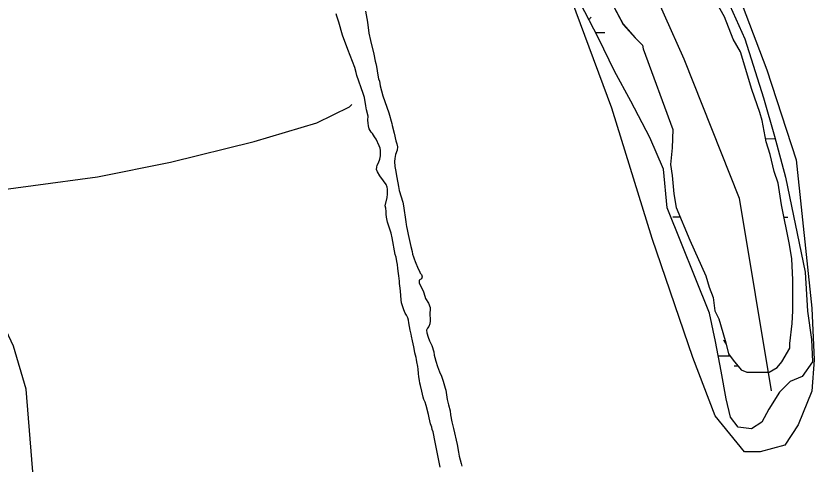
# Model space of a CAD drawing. Extents: x 3161665 to 3199565, y 885729 to 911164.
# Drawn here: x 3169703 to 3170925, y 901525 to 902211 of the extents above; entities that cross this region are included whole.
import ezdxf

# ---------------------------------------------------------------- set-up
doc = ezdxf.new("R2010")
doc.units = 0
for name, color, linetype in [('V-SITE-VEGE', 7, 'Continuous'), ('V-TOPO-SHOR', 7, 'Continuous'), ('V-WETL-SWMP', 7, 'Continuous')]:
    doc.layers.add(name, color=color, linetype=linetype)

msp = doc.modelspace()

# ---------------------------------------------------------------- linework, layer by layer
at = {"layer": 'V-SITE-VEGE'}
msp.add_lwpolyline([(3170815.200000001, 902228.1189999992), (3170853.039000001, 902128.3099999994), (3170897.761000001, 901990.6409999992), (3170921.842000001, 901763.4889999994), (3170925.280000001, 901684.3319999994), (3170921.842000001, 901636.1459999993), (3170901.200000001, 901584.5229999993), (3170880.560000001, 901553.5469999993), (3170842.719000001, 901543.2229999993), (3170818.641000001, 901543.2229999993), (3170773.921000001, 901598.2889999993), (3170739.520000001, 901687.7719999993), (3170677.599000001, 901870.1819999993), (3170615.680000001, 902069.7999999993), (3170526.240000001, 902310.7189999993), (3170484.958000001, 902413.9689999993), (3170440.238000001, 902455.2709999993), (3170398.959000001, 902493.1279999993), (3170402.399000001, 902524.1039999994), (3170436.799000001, 902517.2209999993), (3170481.520000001, 902506.8949999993), (3170574.396000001, 902472.4779999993), (3170670.720000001, 902431.1779999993), (3170705.120000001, 902393.3189999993)], close=True, dxfattribs=at)
msp.add_lwpolyline([(3170618.3940000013, 902226.1339999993), (3170633.102000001, 902198.1009999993), (3170651.452000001, 902177.3999999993), (3170662.462000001, 902166.4429999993), (3170663.695000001, 902160.3439999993), (3170709.130000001, 902037.1999999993), (3170707.975000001, 902009.1299999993), (3170705.593000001, 901983.4999999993), (3170708.073000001, 901966.4209999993), (3170710.578000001, 901938.3599999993), (3170714.285000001, 901917.6239999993), (3170735.148000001, 901867.6399999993), (3170759.681000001, 901812.7819999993), (3170764.600000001, 901795.7079999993), (3170770.738000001, 901779.8609999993), (3170773.226000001, 901759.1229999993), (3170779.356000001, 901746.9329999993), (3170785.506000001, 901726.2029999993), (3170790.423000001, 901710.3499999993), (3170794.1240000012, 901693.2779999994), (3170801.468000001, 901683.5289999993), (3170813.703000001, 901668.9139999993), (3170822.256000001, 901665.2729999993), (3170856.422000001, 901665.3509999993), (3170868.610000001, 901672.7009999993), (3170875.9110000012, 901681.2599999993), (3170888.066000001, 901702.0329999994), (3170888.050000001, 901709.3539999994), (3170891.640000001, 901739.8699999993), (3170892.813000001, 901759.3969999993), (3170892.705000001, 901806.9889999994), (3170891.410000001, 901838.7119999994), (3170887.699000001, 901860.6709999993), (3170875.356000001, 901921.6559999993), (3170870.400000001, 901954.5919999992), (3170864.256000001, 901972.8829999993), (3170858.096000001, 901998.4929999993), (3170851.950000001, 902018.0039999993), (3170845.771000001, 902050.9379999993), (3170842.082000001, 902063.1319999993), (3170829.798000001, 902098.4929999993), (3170812.583000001, 902155.8059999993), (3170801.554000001, 902175.3049999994), (3170788.052000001, 902209.4389999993), (3170757.420000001, 902264.2839999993)], dxfattribs=at)
at = {"layer": 'V-TOPO-SHOR'}
for points in [[(3170511.9836692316, 902496.0554183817), (3170665.5787870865, 902280.5805333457), (3170725.703383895, 902145.3879481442), (3170810.535534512, 901931.9481757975), (3170859.6459499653, 901636.8398263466)], [(3169622.6181845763, 899947.749467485), (3169674.423685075, 900070.2562394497), (3169742.398889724, 900272.6974556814), (3169763.8803690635, 900343.7346697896), (3169774.808611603, 900464.5541846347), (3169778.636257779, 900588.94352921), (3169777.0427520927, 900672.4712410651), (3169770.3484119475, 900860.8597043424), (3169748.164065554, 901278.5295140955), (3169718.746308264, 901639.3476772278), (3169699.342717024, 901705.143429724), (3169676.3458581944, 901753.1759723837), (3169655.169071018, 901820.7527334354), (3169641.0616297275, 901870.542846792), (3169628.782072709, 901943.4313830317), (3169611.2454288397, 902050.096580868), (3169567.103033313, 902179.9227025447), (3169561.963135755, 902267.0124315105), (3169565.6423421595, 902323.8718907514)], [(3170238.797000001, 902073.1119999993), (3170236.771000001, 902085.8359999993), (3170235.010000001, 902092.3219999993), (3170225.214000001, 902119.5069999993), (3170224.207000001, 902124.4979999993), (3170222.194000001, 902131.7319999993), (3170211.399000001, 902159.6639999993), (3170203.362000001, 902181.6129999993), (3170197.826000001, 902201.5689999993), (3170194.562000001, 902210.5469999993), (3170193.554000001, 902214.2889999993)], [(3170238.225000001, 902218.3809999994), (3170241.506000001, 902201.6649999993), (3170243.792000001, 902184.4469999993), (3170246.063000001, 902173.2199999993), (3170251.351000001, 902152.2629999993), (3170253.372000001, 902141.5359999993), (3170254.378000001, 902138.0439999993), (3170255.388000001, 902133.5519999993), (3170257.413000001, 902120.0789999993), (3170258.425000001, 902114.8399999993), (3170259.680000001, 902110.8479999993), (3170260.694000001, 902104.1099999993), (3170264.972000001, 902088.6459999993), (3170274.264000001, 902062.4559999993), (3170279.044000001, 902046.2419999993), (3170279.550000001, 902043.2499999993), (3170282.323000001, 902031.2729999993), (3170285.094000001, 902019.5479999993), (3170286.351000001, 902015.0569999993), (3170287.361000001, 902010.5679999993), (3170286.871000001, 902005.5749999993), (3170284.641000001, 901998.5789999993), (3170283.406000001, 901992.5869999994), (3170282.917000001, 901987.8429999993), (3170283.433000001, 901980.6059999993), (3170284.443000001, 901975.1169999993), (3170286.216000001, 901963.3879999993), (3170288.991000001, 901949.9159999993), (3170290.005000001, 901943.6779999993), (3170295.537000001, 901925.7189999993), (3170296.796000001, 901919.9809999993), (3170300.095000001, 901895.7759999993), (3170300.853000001, 901891.2839999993), (3170301.109000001, 901888.2899999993), (3170302.119000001, 901884.0489999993), (3170303.632000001, 901876.0659999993), (3170307.667000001, 901857.8529999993), (3170309.680000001, 901850.3689999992), (3170310.690000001, 901845.8779999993), (3170311.945000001, 901842.1359999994), (3170313.201000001, 901839.1439999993), (3170314.458000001, 901834.9049999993), (3170319.226000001, 901823.4319999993), (3170320.981000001, 901820.1919999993), (3170322.234000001, 901817.1999999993), (3170323.987000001, 901814.7079999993), (3170325.493000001, 901811.4659999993), (3170324.252000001, 901808.4669999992), (3170320.762000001, 901806.2119999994), (3170320.770000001, 901801.9709999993), (3170327.041000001, 901788.5049999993), (3170329.304000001, 901781.7719999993), (3170330.310000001, 901778.0299999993), (3170334.817000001, 901770.7999999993), (3170337.328000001, 901764.3159999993), (3170337.336000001, 901760.5729999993), (3170336.849000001, 901756.0769999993), (3170336.8570000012, 901751.8339999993), (3170337.365000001, 901748.5919999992), (3170337.623000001, 901744.0989999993), (3170337.136000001, 901739.3549999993), (3170335.647000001, 901735.3579999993), (3170333.404000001, 901732.6069999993), (3170331.913000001, 901729.6069999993), (3170332.173000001, 901725.3659999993), (3170334.184000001, 901719.1289999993), (3170336.443000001, 901713.3949999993), (3170340.203000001, 901706.1639999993), (3170342.970000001, 901696.4359999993), (3170343.730000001, 901691.1949999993), (3170344.488000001, 901687.7029999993)], [(3169630.5474560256, 901938.0961699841), (3169827.864399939, 901964.3191032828), (3169939.8726234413, 901987.1753349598), (3170067.8942987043, 902018.8819210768), (3170163.9203209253, 902047.1046162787), (3170213.73387214, 902071.8746710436), (3170217.295889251, 902075.4210629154)], [(3170352.848000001, 901519.9019999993), (3170349.063000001, 901537.8649999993), (3170345.274000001, 901558.3249999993), (3170341.995000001, 901573.7929999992), (3170340.738000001, 901577.5349999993), (3170339.9820000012, 901581.0269999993), (3170338.223000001, 901586.2649999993), (3170336.966000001, 901590.7549999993), (3170336.206000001, 901595.2459999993), (3170334.946000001, 901600.7349999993), (3170331.422000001, 901614.4539999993), (3170329.662000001, 901619.1929999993), (3170327.657000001, 901623.6819999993), (3170326.652000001, 901627.0899999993), (3170324.798000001, 901636.4889999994), (3170322.867000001, 901645.0549999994), (3170321.778000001, 901648.7129999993), (3170321.020000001, 901652.3729999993), (3170320.092000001, 901658.1109999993), (3170319.498000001, 901663.2679999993), (3170319.150000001, 901670.1739999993), (3170318.726000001, 901673.8339999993), (3170317.045000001, 901681.2349999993), (3170316.623000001, 901684.6449999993), (3170315.949000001, 901687.6389999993), (3170313.854000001, 901694.7069999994), (3170313.262000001, 901698.2829999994), (3170312.584000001, 901703.9389999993), (3170310.401000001, 901713.1699999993), (3170309.137000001, 901720.3209999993), (3170308.300000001, 901723.4809999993), (3170307.0360000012, 901729.7199999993), (3170304.765000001, 901740.8649999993), (3170304.091000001, 901744.7719999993), (3170303.167000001, 901748.3479999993), (3170301.412000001, 901752.5059999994), (3170299.157000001, 901755.7459999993), (3170297.148000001, 901760.9819999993), (3170293.632000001, 901771.7079999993), (3170293.122000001, 901775.9489999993), (3170292.096000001, 901789.1749999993), (3170291.334000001, 901794.1659999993), (3170290.570000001, 901801.4039999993), (3170290.562000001, 901804.6479999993), (3170289.296000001, 901812.8829999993), (3170289.038000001, 901816.6259999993), (3170287.775000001, 901824.1119999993), (3170287.261000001, 901830.3499999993), (3170286.253000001, 901835.0909999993), (3170285.239000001, 901841.5789999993), (3170283.9820000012, 901845.8189999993), (3170279.431000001, 901871.2689999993), (3170277.920000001, 901878.2549999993), (3170272.390000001, 901895.2159999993), (3170270.377000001, 901902.9499999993), (3170270.117000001, 901907.1909999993), (3170270.1070000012, 901911.4349999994), (3170269.597000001, 901916.4259999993), (3170268.841000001, 901920.1669999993), (3170271.806000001, 901932.9059999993), (3170272.296000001, 901937.8989999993), (3170272.279000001, 901945.3859999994), (3170271.522000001, 901948.6299999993), (3170270.266000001, 901952.6219999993), (3170266.009000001, 901958.6019999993), (3170260.252000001, 901965.8269999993), (3170256.993000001, 901972.0589999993), (3170255.488000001, 901975.8009999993), (3170255.730000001, 901979.5469999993), (3170256.471000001, 901982.5429999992), (3170258.210000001, 901986.0409999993), (3170260.194000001, 901991.5379999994), (3170261.431000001, 901996.7809999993), (3170261.675000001, 902000.0269999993), (3170261.663000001, 902005.0199999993), (3170260.907000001, 902008.5119999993), (3170259.649000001, 902012.2539999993), (3170254.886000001, 902022.2269999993), (3170252.381000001, 902025.7149999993), (3170249.125000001, 902030.7019999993), (3170247.1240000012, 902032.9419999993), (3170244.117000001, 902037.9269999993), (3170242.860000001, 902042.4179999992), (3170242.350000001, 902046.9099999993), (3170242.0900000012, 902051.4029999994), (3170242.575000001, 902057.3929999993), (3170240.058000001, 902067.3729999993), (3170238.797000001, 902073.1119999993)], [(3170344.488000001, 901687.7029999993), (3170345.997000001, 901682.2139999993), (3170348.762000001, 901673.9829999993), (3170352.025000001, 901666.0019999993), (3170355.033000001, 901659.2699999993), (3170357.548000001, 901651.7869999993), (3170360.567000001, 901641.0619999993), (3170361.322000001, 901637.8179999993), (3170363.352000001, 901623.5939999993), (3170365.365000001, 901615.1139999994), (3170367.882000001, 901605.8829999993), (3170368.6440000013, 901599.8949999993), (3170370.915000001, 901589.4149999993), (3170373.434000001, 901579.1879999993), (3170378.730000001, 901554.7379999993), (3170380.754000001, 901542.7619999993), (3170382.013000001, 901536.7729999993), (3170384.784000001, 901525.5459999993), (3170386.042000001, 901521.5569999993)]]:
    msp.add_lwpolyline(points, dxfattribs=at)
at = {"layer": 'V-WETL-SWMP'}
for p, q in [((3170590.4300389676, 902185.6043218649), (3170605.186142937, 902185.5635439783)), ((3170851.0077604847, 902023.0216079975), (3170865.6863932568, 902022.981044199)), ((3170708.9986362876, 901903.3425859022), (3170720.260803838, 901903.3114633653)), ((3170879.1579427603, 901902.8723576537), (3170884.997964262, 901902.8562189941)), ((3170778.5316776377, 901690.5456224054), (3170796.217523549, 901690.496748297)), ((3170803.2121111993, 901675.0463601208), (3170808.582277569, 901675.0315198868))]:
    msp.add_line(p, q, dxfattribs=at)
for points in [[(3170618.3940000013, 902226.1349999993), (3170633.102000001, 902198.1019999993), (3170651.454000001, 902177.3999999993), (3170662.462000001, 902166.4429999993), (3170663.696000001, 902160.3439999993), (3170709.131000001, 902037.1999999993), (3170707.975000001, 902009.1299999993), (3170705.594000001, 901983.4989999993), (3170708.074000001, 901966.4209999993), (3170710.579000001, 901938.3599999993), (3170714.288000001, 901917.6229999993), (3170735.148000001, 901867.6399999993), (3170759.680000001, 901812.7829999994), (3170764.601000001, 901795.7109999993), (3170770.739000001, 901779.8609999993), (3170773.227000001, 901759.1219999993), (3170779.356000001, 901746.9329999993), (3170785.506000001, 901726.2029999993), (3170790.423000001, 901710.3499999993), (3170794.1240000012, 901693.2749999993), (3170801.468000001, 901683.5289999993), (3170813.704000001, 901668.9139999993), (3170822.255000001, 901665.2729999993), (3170856.423000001, 901665.3519999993), (3170868.609000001, 901672.7019999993), (3170875.9110000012, 901681.2599999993), (3170888.066000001, 901702.0329999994), (3170888.049000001, 901709.3549999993), (3170891.639000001, 901739.8699999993), (3170892.814000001, 901759.3979999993), (3170892.705000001, 901806.9889999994), (3170891.4110000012, 901838.7129999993), (3170887.700000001, 901860.6699999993), (3170875.356000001, 901921.6559999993), (3170870.399000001, 901954.5919999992), (3170864.256000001, 901972.8819999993), (3170858.095000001, 901998.4939999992), (3170851.949000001, 902018.0039999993), (3170845.771000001, 902050.9379999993), (3170842.082000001, 902063.1319999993), (3170829.798000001, 902098.4919999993), (3170812.582000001, 902155.8059999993), (3170801.554000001, 902175.3049999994), (3170788.052000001, 902209.4419999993), (3170757.419000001, 902264.2849999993)], [(3170787.167000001, 902247.9769999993), (3170819.307000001, 902176.1079999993), (3170847.667000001, 902085.2949999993), (3170864.682000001, 902026.6649999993), (3170881.698000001, 901964.2529999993), (3170911.948000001, 901818.6229999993), (3170915.227000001, 901758.5579999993), (3170921.385000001, 901715.6299999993), (3170922.977000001, 901681.2789999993), (3170906.861000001, 901658.5089999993), (3170888.690000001, 901650.8909999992), (3170872.559000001, 901634.6879999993), (3170855.945000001, 901608.8859999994), (3170845.381000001, 901588.6539999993), (3170829.742000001, 901578.5159999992), (3170809.023000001, 901580.9959999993), (3170797.368000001, 901596.6309999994), (3170790.739000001, 901624.4029999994), (3170783.067000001, 901666.8229999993), (3170774.378000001, 901712.2719999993), (3170765.187000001, 901755.6989999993), (3170700.198000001, 901917.0009999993), (3170694.979000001, 901976.3179999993), (3170673.653000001, 902024.7699999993), (3170644.733000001, 902080.2789999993), (3170619.876000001, 902126.1969999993), (3170595.009000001, 902176.6619999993), (3170567.102000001, 902231.1619999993)]]:
    msp.add_lwpolyline(points, dxfattribs=at)
for centre, radius, start, end in [((3170610.4303711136, 902186.0238567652), 35.24628790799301, 139.06984280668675, 147.81238609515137), ((3170760.013295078, 901691.0716021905), 35.24628790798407, 28.680828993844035, 40.613504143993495), ((3170760.013295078, 901691.0716021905), 35.24628790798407, 359.0698458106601, 1.1473784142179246)]:
    msp.add_arc(centre, radius, start, end, dxfattribs=at)

doc.saveas('drawing.dxf')
